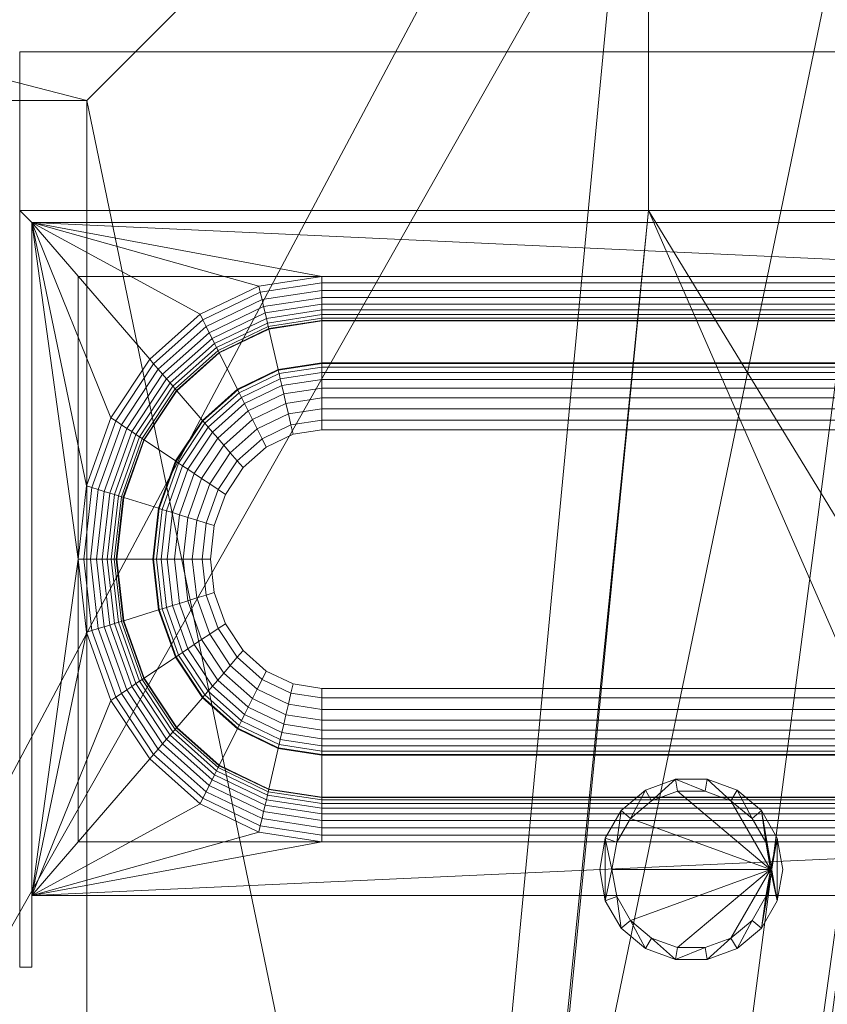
# Model space of a CAD drawing. Header units: inches. Extents: x -263 to 528, y -1 to 602.
# Tile 324 of 656: x -115 to -82, y 521 to 561. Entities that reach past the tile are written whole.
import ezdxf

# ---------------------------------------------------------------- set-up
doc = ezdxf.new("R2010")
doc.units = ezdxf.units.IN
doc.header["$MEASUREMENT"] = 0
for name, color, linetype in [('New_Twindo - Lighting', 7, 'Continuous'), ('Twindo - Backsplash', 7, 'Continuous'), ('Twindo - Fixtures', 7, 'Continuous'), ('Twindo - Plumbing', 7, 'Continuous'), ('Twindo - Slabs', 7, 'Continuous'), ('Twindo - Walls', 7, 'Continuous')]:
    doc.layers.add(name, color=color, linetype=linetype)
doc.layers.add('New_Twindo - Lighting_Pen_No__10', color=1, linetype='Continuous', lineweight=18)

# ---------------------------------------------------------------- blocks, each defined once
blk = doc.blocks.new('Slab_D0BD3B49-249D-4DA8-80D4-D821BCE50D6B', base_point=(-249.5, 387))
at = {"layer": 'Twindo - Slabs', "lineweight": 0}
mesh = blk.add_polyface(dxfattribs=at)
corners = [(-192, 387), (-249.5, 387), (-249.5, 387, -6), (-192, 387, -6), (-89.75, 579.5), (-249.5, 579.5), (-192, 134.5), (-132, 134.5), (-132, 124.5), (10, 124.5), (10, 13.75), (161.5, 13.75), (161.5, 6.5), (252, 6.5), (252, 14), (415.5, 14), (415.5, 322.5), (222.5, 322.5), (222.5, 357.5), (-4, 357.5), (-4, 413), (101.5, 413), (101.5, 553.5), (-89.75, 553.5), (-249.5, 579.5, -6), (-192, 134.5, -6), (-89.75, 579.5, -6), (-89.75, 553.5, -6), (101.5, 553.5, -6), (101.5, 413, -6), (-4, 413, -6), (-4, 357.5, -6), (222.5, 357.5, -6), (222.5, 322.5, -6), (415.5, 322.5, -6), (415.5, 14, -6), (252, 14, -6), (252, 6.5, -6), (161.5, 6.5, -6), (161.5, 13.75, -6), (10, 13.75, -6), (10, 124.5, -6), (-132, 124.5, -6), (-132, 134.5, -6)]
mesh.append_faces([[corners[k] for k in face] for face in [(0, 1, 2, 3), (1, 5, 24, 2), (6, 0, 3, 25), (5, 4, 26, 24), (7, 6, 25, 43), (8, 7, 43, 42), (9, 8, 42, 41), (10, 9, 41, 40), (11, 10, 40, 39), (12, 11, 39, 38), (13, 12, 38, 37), (14, 13, 37, 36), (15, 14, 36, 35), (16, 15, 35, 34), (17, 16, 34, 33), (18, 17, 33, 32), (19, 18, 32, 31), (20, 19, 31, 30), (21, 20, 30, 29), (22, 21, 29, 28), (23, 22, 28, 27), (4, 23, 27, 26)]], dxfattribs={"color": 254})
mesh.append_faces([[corners[k] for k in face] for face in [(22, 20, 21), (16, 14, 15)]], dxfattribs={"vtx0": -1, "color": 254})
mesh.append_faces([[corners[k] for k in face] for face in [(28, 30, 27), (34, 36, 33)]], dxfattribs={"vtx0": -1, "vtx1": -1, "color": 254})
mesh.append_faces([[corners[k] for k in face] for face in [(4, 0, 7), (19, 23, 8), (19, 9, 11), (43, 3, 26), (42, 27, 31), (39, 41, 31)]], dxfattribs={"vtx0": -1, "vtx1": -1, "vtx2": -1, "color": 254})
mesh.append_faces([[corners[k] for k in face] for face in [(23, 7, 8), (19, 8, 9), (17, 11, 12), (17, 12, 13), (17, 13, 14), (3, 24, 26), (43, 26, 27), (39, 31, 32), (39, 32, 33)]], dxfattribs={"vtx0": -1, "vtx2": -1, "color": 254})
mesh.append_faces([[corners[k] for k in face] for face in [(29, 30, 28), (35, 36, 34)]], dxfattribs={"vtx1": -1, "color": 254})
mesh.append_faces([[corners[k] for k in face] for face in [(4, 5, 0), (23, 4, 7), (19, 20, 23), (22, 23, 20), (18, 19, 11), (17, 18, 11), (16, 17, 14), (42, 43, 27), (30, 31, 27), (41, 42, 31), (38, 39, 33), (37, 38, 33), (36, 37, 33)]], dxfattribs={"vtx1": -1, "vtx2": -1, "color": 254})
mesh.append_faces([[corners[k] for k in face] for face in [(5, 1, 0), (0, 6, 7), (9, 10, 11), (3, 2, 24), (43, 25, 3), (39, 40, 41)]], dxfattribs={"vtx2": -1, "color": 254})
blk = doc.blocks.new('Beam Segment_EBD6D756-A7FB-40F5-8908-FC5D653799D2')
at = {"layer": 'Twindo - Backsplash', "lineweight": 0}
mesh = blk.add_polyface(dxfattribs=at)
corners = [(-57.5, 553.5), (-58, 553), (-115, 553), (-115.5, 553.5), (-57.5, 553.5, 100.5), (-58, 553, 100.5), (-115, 553, 100.5), (-115.5, 553.5, 100.5)]
mesh.append_faces([[corners[k] for k in face] for face in [(0, 1, 2, 3), (4, 5, 1, 0), (1, 5, 6, 2), (7, 3, 2, 6), (4, 0, 3, 7), (5, 4, 7, 6)]], dxfattribs={"color": 7})
blk = doc.blocks.new('Beam Segment_4CD26FE8-0C5D-4CAC-9F18-5EC0B4F84E59')
at = {"layer": 'Twindo - Backsplash', "lineweight": 0}
mesh = blk.add_polyface(dxfattribs=at)
corners = [(-115.5, 553.5), (-115, 553), (-115, 522.5), (-115.5, 522.5), (-115.5, 553.5, 100.5), (-115, 553, 100.5), (-115, 522.5, 100.5), (-115.5, 522.5, 100.5)]
mesh.append_faces([[corners[k] for k in face] for face in [(0, 1, 2, 3), (4, 5, 1, 0), (1, 5, 6, 2), (7, 3, 2, 6), (4, 0, 3, 7), (5, 4, 7, 6)]], dxfattribs={"color": 7})
blk = doc.blocks.new('Wall_0FD1C584-FF39-442B-BC1E-7B875DEB0262', base_point=(-121, 553.5))
at = {"layer": 'Twindo - Walls', "lineweight": 0}
mesh = blk.add_polyface(dxfattribs=at)
corners = [(-115.5, 553.5, 101), (-69.25, 553.5, 101), (-69.25, 560, 101), (-115.5, 560, 101), (-115.5, 553.5), (-69.25, 553.5), (-69.25, 560), (-115.5, 560)]
mesh.append_faces([[corners[k] for k in face] for face in [(0, 1, 2, 3), (4, 5, 1, 0), (2, 1, 5, 6), (3, 2, 6, 7), (4, 0, 3, 7), (7, 6, 5, 4)]], dxfattribs={"color": 254})
blk = doc.blocks.new('Slab_C16FED3F-F51D-4887-95C2-45D370958F54', base_point=(-255.75, 595))
at = {"layer": 'Twindo - Slabs', "lineweight": 0}
mesh = blk.add_polyface(dxfattribs=at)
corners = [(95.5, 568, 128), (95.5, 570, 128), (-75.75, 570, 128), (-75.75, 595, 128), (-255.75, 595, 128), (-255.75, 379, 128), (-198, 379, 128), (-198, 134.5, 128), (-136, 134.5, 128), (-136, 110.5, 128), (6.5, 110.5, 128), (6.5, 6.5, 128), (315.5, 6.5, 128), (315.5, 8, 128), (378.5, 8, 128), (378.5, 6.5, 128), (523, 6.5, 128), (523, 132.25, 128), (421.5, 132.25, 128), (421.5, 333, 128), (239, 333, 128), (239, 391.501, 128), (240, 391.501, 128), (240, 457, 128), (237, 457, 128), (237, 568, 128), (201, 127.5, 128), (201, 128.125, 128), (244.5, 128.125, 128), (244.5, 127.5, 128), (244.5, 15, 128), (161.5, 15, 128), (161.5, 146.5, 128), (200.935, 146.5, 128), (200.997, 146.5, 128), (200.997, 128.5, 128), (95.5, 568, 101), (95.5, 570, 101), (-75.75, 570, 101), (-75.75, 595, 101), (-255.75, 595, 101), (-255.75, 379, 101), (-198, 379, 101), (-198, 134.5, 101), (-136, 134.5, 101), (-136, 110.5, 101), (6.5, 110.5, 101), (6.5, 6.5, 101), (315.5, 6.5, 101), (315.5, 8, 101), (378.5, 8, 101), (378.5, 6.5, 101), (523, 6.5, 101), (523, 132.25, 101), (421.5, 132.25, 101), (421.5, 333, 101), (239, 333, 101), (239, 391.501, 101), (240, 391.501, 101), (240, 457, 101), (237, 457, 101), (237, 568, 101), (201, 127.5, 120), (201, 128, 120), (201, 128.125, 120), (244.5, 128.125, 120), (244.5, 128, 120), (244.5, 127.5, 120), (244.5, 127.5, 101), (244.5, 15, 101), (161.5, 15, 101), (161.5, 146.5, 101), (200.935, 146.5, 101), (200.997, 146.5, 101), (200.997, 128.5, 114.5), (201, 127.5, 101)]
mesh.append_faces([[corners[k] for k in face] for face in [(36, 37, 1, 0), (37, 38, 2, 1), (38, 39, 3, 2), (39, 40, 4, 3), (40, 41, 5, 4), (41, 42, 6, 5), (42, 43, 7, 6), (43, 44, 8, 7), (44, 45, 9, 8), (45, 46, 10, 9), (46, 47, 11, 10), (47, 48, 12, 11), (48, 49, 13, 12), (49, 50, 14, 13), (50, 51, 15, 14), (51, 52, 16, 15), (52, 53, 17, 16), (53, 54, 18, 17), (54, 55, 19, 18), (55, 56, 20, 19), (56, 57, 21, 20), (57, 58, 22, 21), (58, 59, 23, 22), (59, 60, 24, 23), (60, 61, 25, 24), (61, 36, 0, 25), (28, 27, 64, 65), (69, 70, 31, 30), (70, 71, 32, 31), (33, 32, 71, 72), (33, 72, 73, 34), (34, 73, 74, 35), (62, 67, 66, 63), (65, 64, 63, 66), (67, 62, 75, 68), (72, 74, 73)]], dxfattribs={"color": 254})
mesh.append_faces([[corners[k] for k in face] for face in [(23, 21, 22), (27, 63, 64), (29, 66, 67), (29, 69, 30), (75, 74, 72), (52, 54, 53)]], dxfattribs={"vtx0": -1, "color": 254})
mesh.append_faces([[corners[k] for k in face] for face in [(16, 18, 15), (59, 57, 60)]], dxfattribs={"vtx0": -1, "vtx1": -1, "color": 254})
mesh.append_faces([[corners[k] for k in face] for face in [(3, 6, 8), (31, 0, 11), (0, 32, 34), (24, 34, 27), (20, 24, 27), (28, 30, 12), (20, 28, 13), (75, 26, 74), (44, 42, 39), (47, 36, 70), (75, 60, 56), (49, 68, 56)]], dxfattribs={"vtx0": -1, "vtx1": -1, "vtx2": -1, "color": 254})
mesh.append_faces([[corners[k] for k in face] for face in [(2, 8, 9), (2, 9, 10), (0, 10, 11), (20, 27, 28), (30, 11, 12), (28, 12, 13), (20, 13, 14), (18, 14, 15), (42, 40, 39), (44, 39, 38), (46, 38, 37), (46, 37, 36), (72, 36, 61), (75, 61, 60), (47, 70, 69), (49, 69, 68), (50, 56, 55), (50, 55, 54)]], dxfattribs={"vtx0": -1, "vtx2": -1, "color": 254})
mesh.append_faces([[corners[k] for k in face] for face in [(17, 18, 16), (58, 57, 59)]], dxfattribs={"vtx1": -1, "color": 254})
mesh.append_faces([[corners[k] for k in face] for face in [(3, 4, 6), (2, 3, 8), (1, 2, 10), (0, 1, 10), (31, 32, 0), (25, 0, 34), (24, 25, 34), (20, 21, 24), (23, 24, 21), (30, 31, 11), (19, 20, 14), (18, 19, 14), (45, 44, 38), (46, 45, 38), (47, 46, 36), (71, 70, 36), (72, 71, 36), (75, 72, 61), (57, 56, 60), (68, 75, 56), (48, 47, 69), (49, 48, 69), (50, 49, 56), (51, 50, 54), (52, 51, 54)]], dxfattribs={"vtx1": -1, "vtx2": -1, "color": 254})
mesh.append_faces([[corners[k] for k in face] for face in [(4, 5, 6), (6, 7, 8), (26, 35, 74), (42, 41, 40), (44, 43, 42)]], dxfattribs={"vtx2": -1, "color": 254})
mesh.append_faces([[corners[k] for k in face] for face in [(27, 26, 62, 63), (29, 28, 65, 66), (29, 67, 68, 69)]], dxfattribs={"vtx3": -1, "color": 254})
blk = doc.blocks.new('Slab_C344388F-6E50-4F51-87E6-74C99ED75FC3', base_point=(-255.75, 595))
at = {"layer": 'Twindo - Fixtures', "lineweight": 0}
mesh = blk.add_polyface(dxfattribs=at)
corners = [(-255.75, 595, 254), (-255.75, 595, 248), (-255.75, 379, 248), (-255.75, 379, 254), (-75.75, 595, 254), (-75.75, 595, 248), (-75.75, 379, 248), (-218.75, 416, 248), (-112.75, 416, 248), (-112.75, 558, 248), (-218.75, 558, 248), (-75.75, 379, 254), (-112.75, 558, 254), (-112.75, 416, 254), (-218.75, 416, 254), (-218.75, 558, 254)]
mesh.append_faces([[corners[k] for k in face] for face in [(0, 1, 2, 3), (4, 5, 1, 0), (3, 2, 6, 11), (11, 6, 5, 4), (13, 8, 7, 14), (12, 9, 8, 13), (15, 10, 9, 12), (14, 7, 10, 15)]], dxfattribs={"color": 254})
mesh.append_faces([[corners[k] for k in face] for face in [(6, 8, 5), (5, 9, 1), (4, 12, 11), (11, 13, 3)]], dxfattribs={"vtx0": -1, "vtx1": -1, "color": 254})
mesh.append_faces([[corners[k] for k in face] for face in [(10, 2, 1), (2, 7, 8), (5, 8, 9), (14, 0, 3), (0, 15, 12), (11, 12, 13)]], dxfattribs={"vtx0": -1, "vtx2": -1, "color": 254})
mesh.append_faces([[corners[k] for k in face] for face in [(10, 7, 2), (9, 10, 1), (6, 2, 8), (14, 15, 0), (13, 14, 3), (4, 0, 12)]], dxfattribs={"vtx1": -1, "vtx2": -1, "color": 254})
blk = doc.blocks.new('Slab_7A9F2447-C9BD-41FB-8295-91F68EF5168D', base_point=(-218.75, 416))
at = {"layer": 'Twindo - Slabs', "lineweight": 0}
mesh = blk.add_polyface(dxfattribs=at)
corners = [(-218.75, 416, 260), (-218.75, 416, 254), (-112.75, 416, 254), (-112.75, 416, 260), (-218.75, 558, 260), (-218.75, 558, 254), (-112.75, 558, 254), (-112.75, 558, 260)]
mesh.append_faces([[corners[k] for k in face] for face in [(0, 1, 2, 3), (4, 5, 1, 0), (2, 1, 5, 6), (3, 2, 6, 7), (4, 0, 3, 7), (7, 6, 5, 4)]], dxfattribs={"color": 254})
blk = doc.blocks.new('Object_5E2516B7-C2A8-402E-8077-5942FAF637D6')
at = {"layer": 'Twindo - Plumbing', "lineweight": 0}
mesh = blk.add_polyface(dxfattribs=at)
corners = [(-58, 525.428, 14), (-115, 525.428, 14), (-115, 553, 14), (-58, 553, 14), (-66.895, 527.634, 14), (-65.084, 527.91, 14), (-63.397, 528.722, 14), (-61.948, 530.012, 14), (-60.837, 531.694, 14), (-60.138, 533.653, 14), (-59.9, 535.755, 14), (-59.9, 542.673, 14), (-60.138, 544.775, 14), (-60.837, 546.734, 14), (-61.948, 548.416, 14), (-63.397, 549.706, 14), (-65.084, 550.518, 14), (-66.895, 550.794, 14), (-103.125, 550.794, 14), (-105.707, 550.4, 14), (-108.112, 549.243, 14), (-110.178, 547.402, 14), (-111.764, 545.004, 14), (-112.76, 542.211, 14), (-113.1, 539.214, 14), (-112.76, 536.217, 14), (-111.764, 533.424, 14), (-110.178, 531.025, 14), (-108.112, 529.185, 14), (-105.707, 528.028, 14), (-103.125, 527.634, 14), (-58, 525.428), (-58, 525.428, 14), (-115, 525.428, 14), (-115, 525.428), (-58, 553), (-58, 553, 14), (-115, 553, 14), (-115, 553), (-58, 525.428), (-58, 525.428, 14), (-58, 553, 14), (-58, 553), (-115, 525.428), (-115, 525.428, 14), (-115, 553, 14), (-115, 553), (-59.9, 527.634), (-59.9, 527.634, 2.333), (-113.1, 527.634, 2.333), (-113.1, 527.634), (-113.1, 550.794, 2.333), (-113.1, 550.794), (-59.9, 550.794, 2.333), (-59.9, 550.794)]
mesh.append_faces([[corners[k] for k in face] for face in [(31, 32, 33, 34), (35, 36, 37, 38), (39, 40, 41, 42), (43, 44, 45, 46), (47, 48, 49, 50), (50, 49, 51, 52), (52, 51, 53, 54), (54, 53, 48, 47), (47, 50, 52, 54), (48, 53, 51, 49)]], dxfattribs={"color": 7})
mesh.append_faces([[corners[k] for k in face] for face in [(0, 10, 3), (3, 17, 2)]], dxfattribs={"vtx0": -1, "vtx1": -1, "color": 7})
mesh.append_faces([[corners[k] for k in face] for face in [(24, 1, 2), (1, 24, 25), (1, 25, 26), (1, 26, 27), (1, 27, 28), (1, 28, 29), (1, 29, 30), (1, 30, 4), (0, 4, 5), (0, 5, 6), (0, 6, 7), (0, 7, 8), (0, 8, 9), (0, 9, 10), (3, 10, 11), (3, 11, 12), (3, 12, 13), (3, 13, 14), (3, 14, 15), (3, 15, 16), (3, 16, 17)]], dxfattribs={"vtx0": -1, "vtx2": -1, "color": 7})
mesh.append_faces([[corners[k] for k in face] for face in [(23, 24, 2), (22, 23, 2), (21, 22, 2), (20, 21, 2), (19, 20, 2), (18, 19, 2), (17, 18, 2), (0, 1, 4)]], dxfattribs={"vtx1": -1, "vtx2": -1, "color": 7})
mesh = blk.add_polyface(dxfattribs=at)
corners = [(-110.178, 547.402, 14), (-110.019, 547.217, 13.993), (-111.568, 544.873, 13.993), (-111.763, 545.004, 14), (-108.112, 549.243, 14), (-108, 549.016, 13.993), (-105.707, 550.4, 14), (-105.648, 550.147, 13.993), (-103.125, 550.794, 14), (-103.125, 550.532, 13.993), (-109.828, 546.996, 13.946), (-111.335, 544.717, 13.946), (-107.865, 548.745, 13.946), (-105.578, 549.844, 13.946), (-103.125, 550.219, 13.946), (-109.648, 546.787, 13.866), (-111.114, 544.569, 13.866), (-107.737, 548.489, 13.866), (-105.512, 549.558, 13.866), (-103.125, 549.923, 13.866), (-109.484, 546.596, 13.754), (-110.913, 544.434, 13.754), (-107.621, 548.255, 13.754), (-105.452, 549.298, 13.754), (-103.125, 549.654, 13.754), (-109.341, 546.43, 13.615), (-110.738, 544.317, 13.615), (-107.52, 548.052, 13.615), (-105.4, 549.072, 13.615), (-103.125, 549.42, 13.615), (-109.224, 546.294, 13.451), (-110.594, 544.22, 13.451), (-107.437, 547.885, 13.451), (-105.357, 548.885, 13.451), (-103.125, 549.227, 13.451), (-109.135, 546.191, 13.269), (-110.486, 544.148, 13.269), (-107.375, 547.759, 13.269), (-105.325, 548.745, 13.269), (-103.125, 549.081, 13.269), (-109.078, 546.125, 13.074), (-110.416, 544.101, 13.074), (-107.335, 547.679, 13.074), (-105.304, 548.655, 13.074), (-103.125, 548.988, 13.074), (-109.067, 546.112, 12.972), (-110.402, 544.092, 12.972), (-107.326, 547.662, 12.972), (-105.3, 548.637, 12.972), (-103.125, 548.969, 12.972), (-106.586, 546.173, 3.875), (-108.019, 544.896, 3.875), (-104.916, 546.975, 3.875), (-103.125, 547.249, 3.875), (-106.573, 546.148, 3.723), (-108.001, 544.875, 3.723), (-104.91, 546.947, 3.723), (-103.125, 547.22, 3.723), (-106.513, 546.027, 3.43), (-107.916, 544.776, 3.43), (-104.879, 546.812, 3.43), (-103.125, 547.081, 3.43), (-106.419, 545.838, 3.157), (-107.784, 544.622, 3.157), (-104.83, 546.602, 3.157), (-103.125, 546.863, 3.157), (-106.295, 545.587, 2.911), (-107.607, 544.418, 2.911), (-104.766, 546.323, 2.911), (-103.125, 546.573, 2.911), (-104.687, 545.983, 2.702), (-106.143, 545.283, 2.702), (-103.125, 546.221, 2.702), (-104.597, 545.593, 2.535), (-105.969, 544.933, 2.535), (-103.125, 545.818, 2.535), (-104.498, 545.164, 2.414), (-105.778, 544.549, 2.414), (-103.125, 545.374, 2.414)]
mesh.append_faces([[corners[k] for k in face] for face in [(0, 1, 2, 3), (4, 5, 1, 0), (6, 7, 5, 4), (8, 9, 7, 6), (1, 10, 11, 2), (5, 12, 10, 1), (7, 13, 12, 5), (9, 14, 13, 7), (10, 15, 16, 11), (12, 17, 15, 10), (13, 18, 17, 12), (14, 19, 18, 13), (15, 20, 21, 16), (17, 22, 20, 15), (18, 23, 22, 17), (19, 24, 23, 18), (20, 25, 26, 21), (22, 27, 25, 20), (23, 28, 27, 22), (24, 29, 28, 23), (25, 30, 31, 26), (27, 32, 30, 25), (28, 33, 32, 27), (29, 34, 33, 28), (30, 35, 36, 31), (32, 37, 35, 30), (33, 38, 37, 32), (34, 39, 38, 33), (35, 40, 41, 36), (37, 42, 40, 35), (38, 43, 42, 37), (39, 44, 43, 38), (40, 45, 46, 41), (42, 47, 45, 40), (43, 48, 47, 42), (44, 49, 48, 43), (47, 50, 51, 45), (48, 52, 50, 47), (49, 53, 52, 48), (50, 54, 55, 51), (52, 56, 54, 50), (53, 57, 56, 52), (54, 58, 59, 55), (56, 60, 58, 54), (57, 61, 60, 56), (58, 62, 63, 59), (60, 64, 62, 58), (61, 65, 64, 60), (62, 66, 67, 63), (64, 68, 66, 62), (65, 69, 68, 64), (68, 70, 71, 66), (69, 72, 70, 68), (70, 73, 74, 71), (72, 75, 73, 70), (73, 76, 77, 74), (75, 78, 76, 73)]], dxfattribs={"color": 7})
mesh = blk.add_polyface(dxfattribs=at)
corners = [(-103.125, 550.794, 2.333), (-66.895, 550.794, 2.333), (-66.895, 544.512, 2.333), (-103.125, 544.512, 2.333), (-66.895, 544.904, 2.344), (-103.125, 544.904, 2.344), (-66.895, 545.374, 2.414), (-103.125, 545.374, 2.414), (-66.895, 545.818, 2.535), (-103.125, 545.818, 2.535), (-66.895, 546.222, 2.702), (-103.125, 546.222, 2.702), (-66.895, 546.574, 2.911), (-103.125, 546.574, 2.911), (-66.895, 546.863, 3.157), (-103.125, 546.863, 3.157), (-66.895, 547.081, 3.43), (-103.125, 547.081, 3.43), (-66.895, 547.22, 3.723), (-103.125, 547.22, 3.723), (-66.895, 547.249, 3.875), (-103.125, 547.249, 3.875), (-66.895, 548.969, 12.972), (-103.125, 548.969, 12.972), (-66.895, 548.988, 13.074), (-103.125, 548.988, 13.074), (-66.895, 549.082, 13.269), (-103.125, 549.082, 13.269), (-66.895, 549.227, 13.451), (-103.125, 549.227, 13.451), (-66.895, 549.42, 13.615), (-103.125, 549.42, 13.615), (-66.895, 549.654, 13.754), (-103.125, 549.654, 13.754), (-66.895, 549.924, 13.866), (-103.125, 549.924, 13.866), (-66.895, 550.219, 13.946), (-103.125, 550.219, 13.946), (-66.895, 550.532, 13.993), (-103.125, 550.532, 13.993), (-66.895, 550.794, 14), (-103.125, 550.794, 14), (-103.125, 527.634, 2.333), (-103.125, 533.916, 2.333), (-66.895, 533.916, 2.333), (-66.895, 527.634, 2.333), (-103.125, 533.524, 2.344), (-66.895, 533.524, 2.344), (-103.125, 533.054, 2.414), (-66.895, 533.054, 2.414), (-103.125, 532.61, 2.535), (-66.895, 532.61, 2.535), (-103.125, 532.206, 2.702), (-66.895, 532.206, 2.702), (-103.125, 531.854, 2.911), (-66.895, 531.854, 2.911), (-103.125, 531.565, 3.157), (-66.895, 531.565, 3.157), (-103.125, 531.347, 3.43), (-66.895, 531.347, 3.43), (-103.125, 531.208, 3.723), (-66.895, 531.208, 3.723), (-103.125, 531.179, 3.875), (-66.895, 531.179, 3.875), (-103.125, 529.459, 12.972), (-66.895, 529.459, 12.972), (-103.125, 529.44, 13.074), (-66.895, 529.44, 13.074), (-103.125, 529.346, 13.269), (-66.895, 529.346, 13.269), (-103.125, 529.201, 13.451), (-66.895, 529.201, 13.451), (-103.125, 529.008, 13.615), (-66.895, 529.008, 13.615), (-103.125, 528.774, 13.754), (-66.895, 528.774, 13.754), (-103.125, 528.504, 13.866), (-66.895, 528.504, 13.866), (-103.125, 528.209, 13.946), (-66.895, 528.209, 13.946), (-103.125, 527.896, 13.993), (-66.895, 527.896, 13.993), (-103.125, 527.634, 14), (-66.895, 527.634, 14), (-59.9, 542.673, 2.333), (-59.9, 535.755, 2.333), (-65.311, 535.755, 2.333), (-65.311, 542.673, 2.333), (-64.973, 535.755, 2.344), (-64.973, 542.673, 2.344), (-64.568, 535.755, 2.414), (-64.568, 542.673, 2.414), (-64.186, 535.755, 2.535), (-64.186, 542.673, 2.535), (-63.838, 535.755, 2.702), (-63.838, 542.673, 2.702), (-63.535, 535.755, 2.911), (-63.535, 542.673, 2.911), (-63.286, 535.755, 3.157), (-63.286, 542.673, 3.157), (-63.098, 535.755, 3.43), (-63.098, 542.673, 3.43), (-62.978, 535.755, 3.723), (-62.978, 542.673, 3.723), (-62.953, 535.755, 3.875), (-62.953, 542.673, 3.875), (-61.472, 535.755, 12.972), (-61.472, 542.673, 12.972), (-61.455, 535.755, 13.074), (-61.455, 542.673, 13.074), (-61.375, 535.755, 13.269), (-61.375, 542.673, 13.269), (-61.25, 535.755, 13.451), (-61.25, 542.673, 13.451), (-61.084, 535.755, 13.615), (-61.084, 542.673, 13.615), (-60.882, 535.755, 13.754), (-60.882, 542.673, 13.754), (-60.65, 535.755, 13.866), (-60.65, 542.673, 13.866), (-60.395, 535.755, 13.946), (-60.395, 542.673, 13.946), (-60.125, 535.755, 13.993), (-60.125, 542.673, 13.993), (-59.9, 535.755, 14), (-59.9, 542.673, 14)]
mesh.append_faces([[corners[k] for k in face] for face in [(0, 1, 2, 3), (3, 2, 4, 5), (5, 4, 6, 7), (7, 6, 8, 9), (9, 8, 10, 11), (11, 10, 12, 13), (13, 12, 14, 15), (15, 14, 16, 17), (17, 16, 18, 19), (19, 18, 20, 21), (21, 20, 22, 23), (23, 22, 24, 25), (25, 24, 26, 27), (27, 26, 28, 29), (29, 28, 30, 31), (31, 30, 32, 33), (33, 32, 34, 35), (35, 34, 36, 37), (37, 36, 38, 39), (39, 38, 40, 41), (41, 40, 1, 0), (42, 43, 44, 45), (43, 46, 47, 44), (46, 48, 49, 47), (48, 50, 51, 49), (50, 52, 53, 51), (52, 54, 55, 53), (54, 56, 57, 55), (56, 58, 59, 57), (58, 60, 61, 59), (60, 62, 63, 61), (62, 64, 65, 63), (64, 66, 67, 65), (66, 68, 69, 67), (68, 70, 71, 69), (70, 72, 73, 71), (72, 74, 75, 73), (74, 76, 77, 75), (76, 78, 79, 77), (78, 80, 81, 79), (80, 82, 83, 81), (82, 42, 45, 83), (84, 85, 86, 87), (87, 86, 88, 89), (89, 88, 90, 91), (91, 90, 92, 93), (93, 92, 94, 95), (95, 94, 96, 97), (97, 96, 98, 99), (99, 98, 100, 101), (101, 100, 102, 103), (103, 102, 104, 105), (105, 104, 106, 107), (107, 106, 108, 109), (109, 108, 110, 111), (111, 110, 112, 113), (113, 112, 114, 115), (115, 114, 116, 117), (117, 116, 118, 119), (119, 118, 120, 121), (121, 120, 122, 123), (123, 122, 124, 125), (125, 124, 85, 84)]], dxfattribs={"color": 7})
mesh.append_faces([[corners[k] for k in face] for face in [(1, 4, 2), (42, 46, 43), (85, 88, 86)]], dxfattribs={"vtx0": -1, "color": 7})
mesh.append_faces([[corners[k] for k in face] for face in [(0, 19, 41), (45, 61, 83), (84, 103, 125)]], dxfattribs={"vtx0": -1, "vtx1": -1, "color": 7})
mesh.append_faces([[corners[k] for k in face] for face in [(19, 25, 41), (40, 24, 18), (82, 66, 60), (61, 67, 83), (103, 109, 125), (124, 108, 102)]], dxfattribs={"vtx0": -1, "vtx1": -1, "vtx2": -1, "color": 7})
mesh.append_faces([[corners[k] for k in face] for face in [(0, 5, 7), (0, 7, 9), (0, 9, 11), (0, 11, 13), (0, 13, 15), (0, 15, 17), (0, 17, 19), (40, 36, 34), (40, 34, 32), (40, 32, 30), (40, 30, 28), (40, 28, 26), (40, 26, 24), (1, 18, 16), (1, 16, 14), (1, 14, 12), (1, 12, 10), (1, 10, 8), (1, 8, 6), (1, 6, 4), (82, 78, 76), (82, 76, 74), (82, 74, 72), (82, 72, 70), (82, 70, 68), (82, 68, 66), (42, 60, 58), (42, 58, 56), (42, 56, 54), (42, 54, 52), (42, 52, 50), (42, 50, 48), (42, 48, 46), (45, 47, 49), (45, 49, 51), (45, 51, 53), (45, 53, 55), (45, 55, 57), (45, 57, 59), (45, 59, 61), (84, 89, 91), (84, 91, 93), (84, 93, 95), (84, 95, 97), (84, 97, 99), (84, 99, 101), (84, 101, 103), (124, 120, 118), (124, 118, 116), (124, 116, 114), (124, 114, 112), (124, 112, 110), (124, 110, 108), (85, 102, 100), (85, 100, 98), (85, 98, 96), (85, 96, 94), (85, 94, 92), (85, 92, 90), (85, 90, 88)]], dxfattribs={"vtx0": -1, "vtx2": -1, "color": 7})
mesh.append_faces([[corners[k] for k in face] for face in [(3, 5, 0), (44, 47, 45), (87, 89, 84)]], dxfattribs={"vtx1": -1, "color": 7})
mesh.append_faces([[corners[k] for k in face] for face in [(35, 37, 41), (33, 35, 41), (31, 33, 41), (29, 31, 41), (27, 29, 41), (25, 27, 41), (1, 40, 18), (42, 82, 60), (77, 79, 83), (75, 77, 83), (73, 75, 83), (71, 73, 83), (69, 71, 83), (67, 69, 83), (119, 121, 125), (117, 119, 125), (115, 117, 125), (113, 115, 125), (111, 113, 125), (109, 111, 125), (85, 124, 102)]], dxfattribs={"vtx1": -1, "vtx2": -1, "color": 7})
mesh.append_faces([[corners[k] for k in face] for face in [(37, 39, 41), (40, 38, 36), (82, 80, 78), (79, 81, 83), (121, 123, 125), (124, 122, 120)]], dxfattribs={"vtx2": -1, "color": 7})
mesh = blk.add_polyface(dxfattribs=at)
corners = [(-112.76, 542.211, 14), (-112.542, 542.143, 13.993), (-112.874, 539.214, 13.993), (-113.1, 539.214, 14), (-111.763, 545.004, 14), (-111.568, 544.873, 13.993), (-112.282, 542.062, 13.946), (-112.605, 539.214, 13.946), (-111.335, 544.717, 13.946), (-112.036, 541.986, 13.866), (-112.35, 539.214, 13.866), (-111.114, 544.569, 13.866), (-111.811, 541.916, 13.754), (-112.118, 539.214, 13.754), (-110.913, 544.434, 13.754), (-111.616, 541.855, 13.615), (-111.916, 539.214, 13.615), (-110.738, 544.317, 13.615), (-111.456, 541.805, 13.451), (-111.75, 539.214, 13.451), (-110.594, 544.22, 13.451), (-111.335, 541.768, 13.269), (-111.625, 539.214, 13.269), (-110.486, 544.148, 13.269), (-111.257, 541.744, 13.074), (-111.544, 539.214, 13.074), (-110.416, 544.101, 13.074), (-111.241, 541.739, 12.972), (-111.528, 539.214, 12.972), (-110.402, 544.092, 12.972), (-109.81, 541.294, 3.875), (-110.046, 539.214, 3.875), (-109.119, 543.232, 3.875), (-109.067, 546.112, 12.972), (-108.019, 544.896, 3.875), (-109.786, 541.286, 3.723), (-110.021, 539.214, 3.723), (-109.097, 543.217, 3.723), (-108.001, 544.875, 3.723), (-109.67, 541.25, 3.43), (-109.901, 539.214, 3.43), (-108.993, 543.147, 3.43), (-107.916, 544.776, 3.43), (-109.489, 541.194, 3.157), (-109.713, 539.214, 3.157), (-108.831, 543.038, 3.157), (-107.784, 544.622, 3.157), (-109.248, 541.119, 2.911), (-109.464, 539.214, 2.911), (-108.615, 542.894, 2.911), (-107.607, 544.418, 2.911), (-108.955, 541.028, 2.702), (-109.161, 539.214, 2.702), (-108.352, 542.718, 2.702), (-107.393, 544.169, 2.702), (-106.295, 545.587, 2.911), (-106.143, 545.283, 2.702), (-108.619, 540.923, 2.535), (-108.813, 539.214, 2.535), (-108.051, 542.516, 2.535), (-107.147, 543.883, 2.535), (-105.969, 544.933, 2.535), (-108.25, 540.808, 2.414), (-108.431, 539.214, 2.414), (-107.72, 542.294, 2.414), (-106.877, 543.57, 2.414), (-105.778, 544.549, 2.414), (-107.859, 540.687, 2.344), (-108.026, 539.214, 2.344), (-107.37, 542.059, 2.344), (-106.591, 543.238, 2.344), (-105.576, 544.142, 2.344), (-104.498, 545.164, 2.414), (-104.393, 544.71, 2.344), (-103.125, 545.374, 2.414), (-103.125, 544.904, 2.344), (-107.533, 540.585, 2.333), (-107.688, 539.214, 2.333), (-107.077, 541.863, 2.333), (-106.352, 542.96, 2.333), (-105.407, 543.802, 2.333), (-104.306, 544.331, 2.333), (-103.125, 544.511, 2.333)]
mesh.append_faces([[corners[k] for k in face] for face in [(0, 1, 2, 3), (4, 5, 1, 0), (1, 6, 7, 2), (5, 8, 6, 1), (6, 9, 10, 7), (8, 11, 9, 6), (9, 12, 13, 10), (11, 14, 12, 9), (12, 15, 16, 13), (14, 17, 15, 12), (15, 18, 19, 16), (17, 20, 18, 15), (18, 21, 22, 19), (20, 23, 21, 18), (21, 24, 25, 22), (23, 26, 24, 21), (24, 27, 28, 25), (26, 29, 27, 24), (27, 30, 31, 28), (29, 32, 30, 27), (33, 34, 32, 29), (30, 35, 36, 31), (32, 37, 35, 30), (34, 38, 37, 32), (35, 39, 40, 36), (37, 41, 39, 35), (38, 42, 41, 37), (39, 43, 44, 40), (41, 45, 43, 39), (42, 46, 45, 41), (43, 47, 48, 44), (45, 49, 47, 43), (46, 50, 49, 45), (47, 51, 52, 48), (49, 53, 51, 47), (50, 54, 53, 49), (55, 56, 54, 50), (51, 57, 58, 52), (53, 59, 57, 51), (54, 60, 59, 53), (56, 61, 60, 54), (57, 62, 63, 58), (59, 64, 62, 57), (60, 65, 64, 59), (61, 66, 65, 60), (62, 67, 68, 63), (64, 69, 67, 62), (65, 70, 69, 64), (66, 71, 70, 65), (72, 73, 71, 66), (74, 75, 73, 72), (67, 76, 77, 68), (69, 78, 76, 67), (70, 79, 78, 69), (71, 80, 79, 70), (73, 81, 80, 71), (75, 82, 81, 73)]], dxfattribs={"color": 7})
mesh = blk.add_polyface(dxfattribs=at)
corners = [(-112.76, 536.217, 14), (-112.542, 536.285, 13.993), (-111.568, 533.555, 13.993), (-111.763, 533.424, 14), (-113.1, 539.214, 14), (-112.874, 539.214, 13.993), (-112.282, 536.366, 13.946), (-111.335, 533.711, 13.946), (-112.605, 539.214, 13.946), (-112.036, 536.442, 13.866), (-111.114, 533.859, 13.866), (-112.35, 539.214, 13.866), (-111.811, 536.512, 13.754), (-110.913, 533.994, 13.754), (-112.118, 539.214, 13.754), (-111.616, 536.573, 13.615), (-110.738, 534.111, 13.615), (-111.916, 539.214, 13.615), (-111.456, 536.622, 13.451), (-110.594, 534.208, 13.451), (-111.75, 539.214, 13.451), (-111.335, 536.66, 13.269), (-110.486, 534.28, 13.269), (-111.625, 539.214, 13.269), (-111.257, 536.684, 13.074), (-110.416, 534.327, 13.074), (-111.544, 539.214, 13.074), (-111.241, 536.689, 12.972), (-110.402, 534.336, 12.972), (-111.528, 539.214, 12.972), (-109.119, 535.196, 3.875), (-108.019, 533.532, 3.875), (-109.067, 532.316, 12.972), (-109.81, 537.134, 3.875), (-110.046, 539.214, 3.875), (-109.097, 535.211, 3.723), (-108.001, 533.553, 3.723), (-109.786, 537.142, 3.723), (-110.021, 539.214, 3.723), (-108.993, 535.281, 3.43), (-107.916, 533.651, 3.43), (-109.67, 537.178, 3.43), (-109.901, 539.214, 3.43), (-108.831, 535.39, 3.157), (-107.784, 533.806, 3.157), (-109.489, 537.234, 3.157), (-109.713, 539.214, 3.157), (-108.615, 535.534, 2.911), (-107.607, 534.01, 2.911), (-109.248, 537.309, 2.911), (-109.464, 539.214, 2.911), (-107.393, 534.259, 2.702), (-106.143, 533.145, 2.702), (-106.295, 532.841, 2.911), (-108.352, 535.71, 2.702), (-108.955, 537.4, 2.702), (-109.161, 539.214, 2.702), (-107.147, 534.545, 2.535), (-105.969, 533.495, 2.535), (-108.051, 535.912, 2.535), (-108.619, 537.505, 2.535), (-108.813, 539.214, 2.535), (-106.877, 534.858, 2.414), (-105.778, 533.879, 2.414), (-107.72, 536.134, 2.414), (-108.25, 537.62, 2.414), (-108.431, 539.214, 2.414), (-104.498, 533.264, 2.414), (-104.393, 533.718, 2.344), (-103.125, 533.524, 2.344), (-103.125, 533.054, 2.414), (-105.576, 534.286, 2.344), (-106.591, 535.19, 2.344), (-107.37, 536.369, 2.344), (-107.859, 537.741, 2.344), (-108.026, 539.214, 2.344), (-104.306, 534.097, 2.333), (-103.125, 533.916, 2.333), (-105.407, 534.626, 2.333), (-106.352, 535.468, 2.333), (-107.077, 536.565, 2.333), (-107.533, 537.843, 2.333), (-107.688, 539.214, 2.333)]
mesh.append_faces([[corners[k] for k in face] for face in [(0, 1, 2, 3), (4, 5, 1, 0), (1, 6, 7, 2), (5, 8, 6, 1), (6, 9, 10, 7), (8, 11, 9, 6), (9, 12, 13, 10), (11, 14, 12, 9), (12, 15, 16, 13), (14, 17, 15, 12), (15, 18, 19, 16), (17, 20, 18, 15), (18, 21, 22, 19), (20, 23, 21, 18), (21, 24, 25, 22), (23, 26, 24, 21), (24, 27, 28, 25), (26, 29, 27, 24), (28, 30, 31, 32), (27, 33, 30, 28), (29, 34, 33, 27), (30, 35, 36, 31), (33, 37, 35, 30), (34, 38, 37, 33), (35, 39, 40, 36), (37, 41, 39, 35), (38, 42, 41, 37), (39, 43, 44, 40), (41, 45, 43, 39), (42, 46, 45, 41), (43, 47, 48, 44), (45, 49, 47, 43), (46, 50, 49, 45), (48, 51, 52, 53), (47, 54, 51, 48), (49, 55, 54, 47), (50, 56, 55, 49), (51, 57, 58, 52), (54, 59, 57, 51), (55, 60, 59, 54), (56, 61, 60, 55), (57, 62, 63, 58), (59, 64, 62, 57), (60, 65, 64, 59), (61, 66, 65, 60), (67, 68, 69, 70), (63, 71, 68, 67), (62, 72, 71, 63), (64, 73, 72, 62), (65, 74, 73, 64), (66, 75, 74, 65), (68, 76, 77, 69), (71, 78, 76, 68), (72, 79, 78, 71), (73, 80, 79, 72), (74, 81, 80, 73), (75, 82, 81, 74)]], dxfattribs={"color": 7})
mesh = blk.add_polyface(dxfattribs=at)
corners = [(-105.707, 528.028, 14), (-105.648, 528.281, 13.993), (-103.125, 527.896, 13.993), (-103.125, 527.634, 14), (-108.112, 529.185, 14), (-108, 529.412, 13.993), (-110.178, 531.026, 14), (-110.019, 531.211, 13.993), (-111.763, 533.424, 14), (-111.568, 533.555, 13.993), (-105.578, 528.584, 13.946), (-103.125, 528.209, 13.946), (-107.865, 529.683, 13.946), (-109.828, 531.432, 13.946), (-111.335, 533.711, 13.946), (-105.512, 528.869, 13.866), (-103.125, 528.505, 13.866), (-107.737, 529.939, 13.866), (-109.648, 531.641, 13.866), (-111.114, 533.859, 13.866), (-105.452, 529.13, 13.754), (-103.125, 528.774, 13.754), (-107.621, 530.172, 13.754), (-109.484, 531.832, 13.754), (-110.913, 533.994, 13.754), (-105.4, 529.356, 13.615), (-103.125, 529.008, 13.615), (-107.52, 530.376, 13.615), (-109.341, 531.998, 13.615), (-110.738, 534.111, 13.615), (-105.357, 529.542, 13.451), (-103.125, 529.201, 13.451), (-107.437, 530.543, 13.451), (-109.224, 532.134, 13.451), (-110.594, 534.208, 13.451), (-105.325, 529.683, 13.269), (-103.125, 529.347, 13.269), (-107.375, 530.668, 13.269), (-109.135, 532.237, 13.269), (-110.486, 534.28, 13.269), (-105.304, 529.773, 13.074), (-103.125, 529.44, 13.074), (-107.335, 530.749, 13.074), (-109.078, 532.303, 13.074), (-110.416, 534.327, 13.074), (-105.3, 529.791, 12.972), (-103.125, 529.459, 12.972), (-107.326, 530.766, 12.972), (-109.067, 532.316, 12.972), (-110.402, 534.336, 12.972), (-104.916, 531.453, 3.875), (-103.125, 531.179, 3.875), (-106.586, 532.255, 3.875), (-108.019, 533.532, 3.875), (-104.91, 531.48, 3.723), (-103.125, 531.208, 3.723), (-106.573, 532.28, 3.723), (-108.001, 533.553, 3.723), (-104.879, 531.615, 3.43), (-103.125, 531.347, 3.43), (-106.513, 532.401, 3.43), (-107.916, 533.651, 3.43), (-104.83, 531.826, 3.157), (-103.125, 531.565, 3.157), (-106.419, 532.59, 3.157), (-107.784, 533.806, 3.157), (-104.766, 532.105, 2.911), (-103.125, 531.855, 2.911), (-106.295, 532.841, 2.911), (-107.607, 534.01, 2.911), (-104.687, 532.445, 2.702), (-103.125, 532.206, 2.702), (-106.143, 533.145, 2.702), (-104.597, 532.835, 2.535), (-103.125, 532.61, 2.535), (-105.969, 533.495, 2.535), (-104.498, 533.264, 2.414), (-103.125, 533.054, 2.414), (-105.778, 533.879, 2.414)]
mesh.append_faces([[corners[k] for k in face] for face in [(0, 1, 2, 3), (4, 5, 1, 0), (6, 7, 5, 4), (8, 9, 7, 6), (1, 10, 11, 2), (5, 12, 10, 1), (7, 13, 12, 5), (9, 14, 13, 7), (10, 15, 16, 11), (12, 17, 15, 10), (13, 18, 17, 12), (14, 19, 18, 13), (15, 20, 21, 16), (17, 22, 20, 15), (18, 23, 22, 17), (19, 24, 23, 18), (20, 25, 26, 21), (22, 27, 25, 20), (23, 28, 27, 22), (24, 29, 28, 23), (25, 30, 31, 26), (27, 32, 30, 25), (28, 33, 32, 27), (29, 34, 33, 28), (30, 35, 36, 31), (32, 37, 35, 30), (33, 38, 37, 32), (34, 39, 38, 33), (35, 40, 41, 36), (37, 42, 40, 35), (38, 43, 42, 37), (39, 44, 43, 38), (40, 45, 46, 41), (42, 47, 45, 40), (43, 48, 47, 42), (44, 49, 48, 43), (45, 50, 51, 46), (47, 52, 50, 45), (48, 53, 52, 47), (50, 54, 55, 51), (52, 56, 54, 50), (53, 57, 56, 52), (54, 58, 59, 55), (56, 60, 58, 54), (57, 61, 60, 56), (58, 62, 63, 59), (60, 64, 62, 58), (61, 65, 64, 60), (62, 66, 67, 63), (64, 68, 66, 62), (65, 69, 68, 64), (66, 70, 71, 67), (68, 72, 70, 66), (70, 73, 74, 71), (72, 75, 73, 70), (73, 76, 77, 74), (75, 78, 76, 73)]], dxfattribs={"color": 7})
blk = doc.blocks.new('Wall_196C7FB9-4319-432F-9C2A-924D2F34A483', base_point=(-89.75, 579.5))
at = {"layer": 'Twindo - Walls', "lineweight": 0}
mesh = blk.add_polyface(dxfattribs=at)
corners = [(-89.75, 579.5, 101), (-89.75, 560, 101), (-69.25, 560, 101), (-69.25, 579.5, 101), (-89.75, 553.5), (-89.75, 560), (-89.75, 579.5, -6), (-89.75, 553.5, -6), (-69.25, 560), (-69.25, 553.5), (-69.25, 553.5, -6), (-69.25, 579.5, -6)]
mesh.append_faces([[corners[k] for k in face] for face in [(0, 1, 2, 3), (5, 8, 2, 1), (11, 6, 0, 3), (4, 9, 8, 5), (6, 11, 10, 7), (10, 9, 4, 7)]], dxfattribs={"color": 254})
mesh.append_faces([[corners[k] for k in face] for face in [(10, 8, 9)]], dxfattribs={"vtx0": -1, "color": 254})
mesh.append_faces([[corners[k] for k in face] for face in [(7, 5, 6), (6, 5, 0), (11, 8, 10)]], dxfattribs={"vtx0": -1, "vtx1": -1, "color": 254})
mesh.append_faces([[corners[k] for k in face] for face in [(11, 3, 8)]], dxfattribs={"vtx1": -1, "vtx2": -1, "color": 254})
mesh.append_faces([[corners[k] for k in face] for face in [(5, 1, 0), (7, 4, 5), (3, 2, 8)]], dxfattribs={"vtx2": -1, "color": 254})
blk = doc.blocks.new('Lamp_F30DB216-C18C-4C11-9C44-A4910A66AC16')
at = {"layer": 'New_Twindo - Lighting', "lineweight": 0}
mesh = blk.add_polyface(dxfattribs=at)
corners = [(-84.25, 526.5, 100.5), (-84.476, 527.783, 100.5), (-84.476, 527.783, 101), (-84.25, 526.5, 101), (-85.127, 528.911, 100.5), (-85.127, 528.911, 101), (-86.125, 529.748, 100.5), (-86.125, 529.748, 101), (-87.349, 530.193, 100.5), (-87.349, 530.193, 101), (-88.651, 530.193, 100.5), (-88.651, 530.193, 101), (-89.875, 529.748, 100.5), (-89.875, 529.748, 101), (-90.873, 528.911, 100.5), (-90.873, 528.911, 101), (-91.524, 527.783, 100.5), (-91.524, 527.783, 101), (-91.75, 526.5, 100.5), (-91.75, 526.5, 101), (-91.524, 525.218, 100.5), (-91.524, 525.218, 101), (-90.873, 524.09, 100.5), (-90.873, 524.09, 101), (-89.875, 523.253, 100.5), (-89.875, 523.253, 101), (-88.651, 522.807, 100.5), (-88.651, 522.807, 101), (-87.349, 522.807, 100.5), (-87.349, 522.807, 101), (-86.125, 523.253, 100.5), (-86.125, 523.253, 101), (-85.127, 524.09, 100.5), (-85.127, 524.09, 101), (-84.476, 525.218, 100.5), (-84.476, 525.218, 101), (-84.75, 526.5, 100.5), (-84.946, 525.389, 100.5), (-84.946, 525.389, 101), (-84.75, 526.5, 101), (-85.51, 524.411, 100.5), (-85.51, 524.411, 101), (-86.375, 523.686, 100.5), (-86.375, 523.686, 101), (-87.436, 523.3, 100.5), (-87.436, 523.3, 101), (-88.564, 523.3, 100.5), (-88.564, 523.3, 101), (-89.625, 523.686, 100.5), (-89.625, 523.686, 101), (-90.49, 524.411, 100.5), (-90.49, 524.411, 101), (-91.054, 525.389, 100.5), (-91.054, 525.389, 101), (-91.25, 526.5, 100.5), (-91.25, 526.5, 101), (-91.054, 527.612, 100.5), (-91.054, 527.612, 101), (-90.49, 528.589, 100.5), (-90.49, 528.589, 101), (-89.625, 529.315, 100.5), (-89.625, 529.315, 101), (-88.564, 529.701, 100.5), (-88.564, 529.701, 101), (-87.436, 529.701, 100.5), (-87.436, 529.701, 101), (-86.375, 529.315, 100.5), (-86.375, 529.315, 101), (-85.51, 528.589, 100.5), (-85.51, 528.589, 101), (-84.946, 527.612, 100.5), (-84.946, 527.612, 101)]
mesh.append_faces([[corners[k] for k in face] for face in [(0, 1, 2, 3), (1, 4, 5, 2), (4, 6, 7, 5), (6, 8, 9, 7), (8, 10, 11, 9), (10, 12, 13, 11), (12, 14, 15, 13), (14, 16, 17, 15), (16, 18, 19, 17), (18, 20, 21, 19), (20, 22, 23, 21), (22, 24, 25, 23), (24, 26, 27, 25), (26, 28, 29, 27), (28, 30, 31, 29), (30, 32, 33, 31), (32, 34, 35, 33), (34, 0, 3, 35), (36, 37, 38, 39), (37, 40, 41, 38), (40, 42, 43, 41), (42, 44, 45, 43), (44, 46, 47, 45), (46, 48, 49, 47), (48, 50, 51, 49), (50, 52, 53, 51), (52, 54, 55, 53), (54, 56, 57, 55), (56, 58, 59, 57), (58, 60, 61, 59), (60, 62, 63, 61), (62, 64, 65, 63), (64, 66, 67, 65), (66, 68, 69, 67), (68, 70, 71, 69), (70, 36, 39, 71)]], dxfattribs={"color": 9})
mesh.append_faces([[corners[k] for k in face] for face in [(20, 16, 54), (34, 36, 4), (17, 21, 55), (2, 39, 33)]], dxfattribs={"vtx0": -1, "vtx1": -1, "vtx2": -1, "color": 9})
mesh.append_faces([[corners[k] for k in face] for face in [(20, 54, 52), (56, 16, 14), (22, 52, 50), (58, 14, 12), (24, 50, 48), (60, 12, 10), (26, 48, 46), (26, 46, 44), (64, 10, 8), (28, 44, 42), (66, 8, 6), (30, 42, 40), (68, 6, 4), (32, 40, 37), (32, 37, 36), (34, 4, 1), (17, 55, 57), (53, 21, 23), (15, 57, 59), (51, 23, 25), (13, 59, 61), (49, 25, 27), (11, 61, 63), (11, 63, 65), (45, 27, 29), (9, 65, 67), (43, 29, 31), (7, 67, 69), (41, 31, 33), (5, 69, 71), (5, 71, 39), (2, 33, 35)]], dxfattribs={"vtx0": -1, "vtx2": -1, "color": 9})
mesh.append_faces([[corners[k] for k in face] for face in [(0, 34, 1), (3, 2, 35)]], dxfattribs={"vtx1": -1, "color": 9})
mesh.append_faces([[corners[k] for k in face] for face in [(56, 54, 16), (22, 20, 52), (58, 56, 14), (24, 22, 50), (60, 58, 12), (26, 24, 48), (62, 60, 10), (64, 62, 10), (28, 26, 44), (66, 64, 8), (30, 28, 42), (68, 66, 6), (32, 30, 40), (70, 68, 4), (36, 70, 4), (34, 32, 36), (53, 55, 21), (15, 17, 57), (51, 53, 23), (13, 15, 59), (49, 51, 25), (11, 13, 61), (47, 49, 27), (45, 47, 27), (9, 11, 65), (43, 45, 29), (7, 9, 67), (41, 43, 31), (5, 7, 69), (38, 41, 33), (39, 38, 33), (2, 5, 39)]], dxfattribs={"vtx1": -1, "vtx2": -1, "color": 9})
mesh.append_faces([[corners[k] for k in face] for face in [(20, 18, 16), (17, 19, 21)]], dxfattribs={"vtx2": -1, "color": 9})
mesh = blk.add_polyface(dxfattribs=at)
corners = [(-84.75, 526.5, 100.554), (-84.946, 525.389, 100.554), (-85.51, 524.411, 100.554), (-86.375, 523.686, 100.554), (-87.436, 523.3, 100.554), (-88.564, 523.3, 100.554), (-89.625, 523.686, 100.554), (-90.49, 524.411, 100.554), (-91.054, 525.389, 100.554), (-91.25, 526.5, 100.554), (-91.054, 527.612, 100.554), (-90.49, 528.589, 100.554), (-89.625, 529.315, 100.554), (-88.564, 529.701, 100.554), (-87.436, 529.701, 100.554), (-86.375, 529.315, 100.554), (-85.51, 528.589, 100.554), (-84.946, 527.612, 100.554)]
mesh.append_faces([[corners[k] for k in face] for face in [(0, 15, 16, 17)]], dxfattribs={"vtx0": -1, "color": 7})
mesh.append_faces([[corners[k] for k in face] for face in [(0, 3, 4, 5), (0, 5, 6, 7), (0, 7, 8, 9), (0, 9, 10, 11), (0, 11, 12, 13), (0, 13, 14, 15)]], dxfattribs={"vtx0": -1, "vtx3": -1, "color": 7})
mesh.append_faces([[corners[k] for k in face] for face in [(0, 1, 2, 3)]], dxfattribs={"vtx3": -1, "color": 7})

msp = doc.modelspace()

# ---------------------------------------------------------------- block references
at = {"layer": 'New_Twindo - Lighting_Pen_No__10', "color": 1, "linetype": 'Continuous', "lineweight": 18}
msp.add_blockref('Lamp_F30DB216-C18C-4C11-9C44-A4910A66AC16', (0, 0), dxfattribs=at)
at = {"layer": 'Twindo - Backsplash', "linetype": 'Continuous', "lineweight": 0}
for name in ['Beam Segment_EBD6D756-A7FB-40F5-8908-FC5D653799D2', 'Beam Segment_4CD26FE8-0C5D-4CAC-9F18-5EC0B4F84E59']:
    msp.add_blockref(name, (0, 0), dxfattribs=at)
at = {"layer": 'Twindo - Fixtures', "color": 251, "linetype": 'Continuous', "lineweight": 18, "true_color": 0x4a4a4a}
msp.add_blockref('Slab_C344388F-6E50-4F51-87E6-74C99ED75FC3', (-255.75, 595), dxfattribs=at)
at = {"layer": 'Twindo - Plumbing', "color": 36, "linetype": 'Continuous', "lineweight": 18, "true_color": 0x783c00}
msp.add_blockref('Object_5E2516B7-C2A8-402E-8077-5942FAF637D6', (0, 0), dxfattribs=at)
at = {"layer": 'Twindo - Slabs', "color": 251, "linetype": 'Continuous', "lineweight": 18, "true_color": 0x4a4a4a}
for name, p in [('Slab_C16FED3F-F51D-4887-95C2-45D370958F54', (-255.75, 595)), ('Slab_D0BD3B49-249D-4DA8-80D4-D821BCE50D6B', (-249.5, 387)), ('Slab_7A9F2447-C9BD-41FB-8295-91F68EF5168D', (-218.75, 416))]:
    msp.add_blockref(name, p, dxfattribs=at)
at = {"layer": 'Twindo - Walls', "color": 7, "lineweight": 35}
for name, p in [('Wall_196C7FB9-4319-432F-9C2A-924D2F34A483', (-89.75, 579.5)), ('Wall_0FD1C584-FF39-442B-BC1E-7B875DEB0262', (-121, 553.5))]:
    msp.add_blockref(name, p, dxfattribs=at)

doc.saveas('drawing.dxf')
